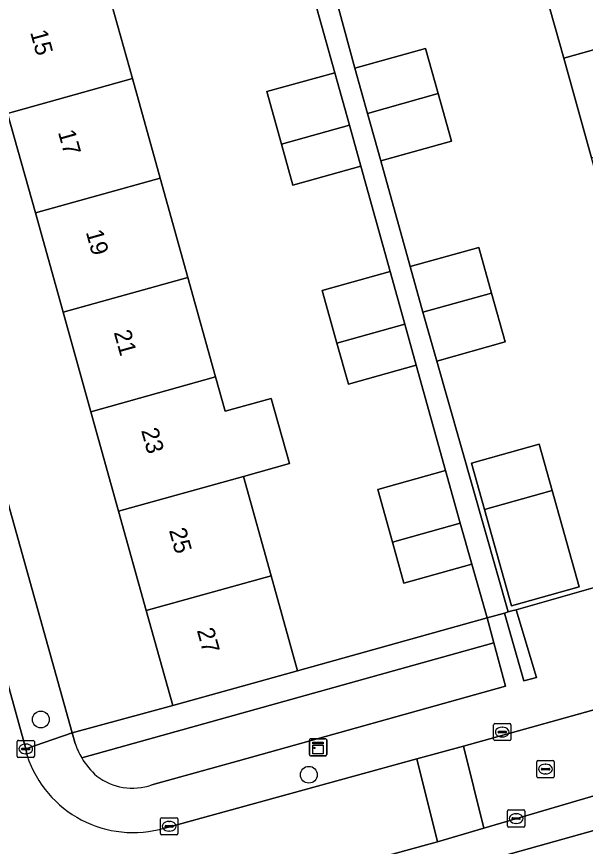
# Model space of a CAD drawing. Extents: x 159053 to 160042, y 380449 to 381423.
# Drawn here: x 159178.15 to 159211.21, y 380913.55 to 380961.78 of the extents above; entities that cross this region are included whole.
import ezdxf

# ---------------------------------------------------------------- set-up
doc = ezdxf.new("R2010")
doc.units = 0
for name, color, linetype in [('IMGEO_Boom', 7, 'Continuous'), ('IMGEO_Erf', 7, 'Continuous'), ('IMGEO_Groenvoorziening', 7, 'Continuous'), ('IMGEO_Haag', 7, 'Continuous'), ('IMGEO_Kast', 7, 'Continuous'), ('IMGEO_Kolk', 7, 'Continuous'), ('IMGEO_Pand', 7, 'Continuous'), ('IMGEO_Pand_nummerreeks', 7, 'Continuous'), ('IMGEO_Rijbaan_lokaal_open', 7, 'Continuous'), ('IMGEO_Rioolput', 7, 'Continuous'), ('IMGEO_Voetpad_open', 7, 'Continuous')]:
    doc.layers.add(name, color=color, linetype=linetype)

msp = doc.modelspace()

# ---------------------------------------------------------------- linework, layer by layer
at = {"layer": 'IMGEO_Boom'}
for centre in [(159179.563, 380920.925), (159195.142, 380917.713)]:
    msp.add_circle(centre, 0.489, dxfattribs=at)
at = {"layer": 'IMGEO_Erf'}
for points in [[(159177.091, 380965.868), (159176.276, 380968.788), (159174.3, 380968.237), (159172.641, 380974.19), (159171.03, 380979.97), (159169.419, 380985.75), (159167.808, 380991.53), (159166.197, 380997.31), (159165.447, 381000), (159164.586, 381003.089), (159162.926, 381009.043), (159156.992, 381007.402), (159159.094, 381000), (159181.394, 380920.15), (159187.228, 380921.737), (159185.691, 380927.25), (159184.08, 380933.03), (159182.468, 380938.809), (159180.857, 380944.589), (159179.246, 380950.368), (159177.634, 380956.147), (159175.895, 380962.386), (159177.907, 380962.943)], [(159209.282, 380934.235), (159210.854, 380928.637), (159206.922, 380927.533), (159205.35, 380933.131), (159204.594, 380935.825), (159208.526, 380936.929)]]:
    msp.add_lwpolyline(points, close=True, dxfattribs=at)
for points in [[(159195.335, 380967.948), (159197.819, 380958.771), (159201.916, 380959.921), (159202.651, 380957.3), (159203.425, 380954.542), (159199.328, 380953.392), (159201.029, 380947.242), (159205.017, 380948.362), (159205.762, 380945.71), (159206.559, 380942.871), (159202.571, 380941.751), (159206.725, 380927.174), (159206.931, 380927.233), (159207.189, 380927.306), (159212.208, 380928.733), (159218.1, 380930.34), (159216.748, 380935.154), (159216.442, 380936.244), (159214.82, 380942.021), (159213.198, 380947.797), (159211.576, 380953.574), (159209.955, 380959.35), (159208.333, 380965.127)], [(159183.154, 380964.397), (159184.89, 380958.171), (159186.501, 380952.392), (159188.113, 380946.612), (159189.724, 380940.833), (159190.281, 380938.835), (159192.959, 380939.582), (159194.014, 380935.8), (159191.335, 380935.053), (159192.947, 380929.273), (159193.141, 380928.577), (159194.484, 380923.76), (159205.498, 380926.825), (159204.606, 380929.955), (159200.663, 380928.855), (159199.999, 380931.239), (159199.146, 380934.298), (159203.089, 380935.397), (159201.383, 380941.515), (159197.44, 380940.415), (159196.775, 380942.8), (159195.923, 380945.858), (159199.866, 380946.957), (159198.16, 380953.074), (159194.217, 380951.974), (159193.552, 380954.359), (159192.7, 380957.417), (159196.643, 380958.516), (159194.097, 380967.675)]]:
    msp.add_lwpolyline(points, dxfattribs=at)
at = {"layer": 'IMGEO_Groenvoorziening'}
for points in [[(159296.448, 380934.184), (159296.42, 380934.314), (159296.393, 380934.435), (159295.42, 380937.918), (159199.726, 380911.13), (159195.395, 380909.913), (159194.248, 380908.271), (159194.979, 380906.143)], [(159207.189, 380927.306), (159206.931, 380927.233), (159206.725, 380927.174), (159206.511, 380927.113), (159207.633, 380923.166), (159207.997, 380923.268), (159208.373, 380923.373)]]:
    msp.add_lwpolyline(points, close=True, dxfattribs=at)
for points in [[(159205.89, 380925.371), (159205.498, 380926.825), (159194.484, 380923.76), (159187.228, 380921.737), (159181.394, 380920.15), (159181.566, 380919.535)], [(159206.564, 380922.867), (159205.89, 380925.371), (159181.941, 380918.69)], [(159181.941, 380918.69), (159205.89, 380925.371)], [(159186.01, 380917.122), (159191.052, 380918.531), (159206.564, 380922.867)]]:
    msp.add_lwpolyline(points, dxfattribs=at)
for centre, radius, start, end in [((159185.535, 380920.791), 4.163, 197.5567, 210.3053), ((159185.552, 380920.801), 4.183, 210.3105, 229.129), ((159184.893, 380920.354), 3.419, 232.5807, 289.071)]:
    msp.add_arc(centre, radius, start, end, dxfattribs=at)
at = {"layer": 'IMGEO_Haag'}
msp.add_lwpolyline([(159207.189, 380927.306), (159206.931, 380927.233), (159206.725, 380927.174), (159206.511, 380927.113), (159207.633, 380923.166), (159207.997, 380923.268), (159208.373, 380923.373)], close=True, dxfattribs=at)
at = {"layer": 'IMGEO_Kast'}
for p, q in [((159195.179, 380918.884), (159195.179, 380919.725)), ((159195.179, 380919.725), (159195.179, 380918.884)), ((159195.254, 380919.809), (159196.095, 380919.809)), ((159196.095, 380919.809), (159195.254, 380919.809)), ((159196.179, 380919.734), (159196.179, 380918.893)), ((159196.179, 380918.893), (159196.179, 380919.734)), ((159196.104, 380918.809), (159195.263, 380918.809)), ((159195.263, 380918.809), (159196.104, 380918.809))]:
    msp.add_line(p, q, dxfattribs=at)
for points in [[(159195.374, 380919.599), (159195.974, 380919.599), (159195.974, 380919.514), (159195.374, 380919.514), (159195.374, 380919.599)], [(159195.374, 380919.424), (159195.974, 380919.424), (159195.974, 380918.935), (159195.374, 380918.935), (159195.374, 380919.424)]]:
    msp.add_lwpolyline(points, dxfattribs=at)
msp.add_circle((159195.458, 380919.273), 0.0377, dxfattribs=at)
for centre, start, end in [((159195.257, 380919.731), 92.4484, 184.2845), ((159195.257, 380919.731), 92.4484, 184.2845), ((159196.101, 380919.731), 2.4484, 94.2845), ((159196.101, 380919.731), 2.4484, 94.2845), ((159195.257, 380918.887), 182.4484, 274.2845), ((159195.257, 380918.887), 182.4484, 274.2845), ((159196.101, 380918.887), 272.4484, 4.2845), ((159196.101, 380918.887), 272.4484, 4.2845)]:
    msp.add_arc(centre, 0.0779, start, end, dxfattribs=at)
at = {"layer": 'IMGEO_Kolk'}
for p, q in [((159205.883, 380919.769), (159205.883, 380920.621)), ((159205.958, 380920.695), (159206.81, 380920.695)), ((159206.884, 380920.621), (159206.884, 380919.769)), ((159206.142, 380920.189), (159206.142, 380920.201)), ((159206.58, 380920.152), (159206.182, 380920.152)), ((159206.185, 380920.238), (159206.583, 380920.238)), ((159206.371, 380920.475), (159206.396, 380920.475)), ((159206.626, 380920.201), (159206.626, 380920.189)), ((159178.185, 380918.787), (159178.185, 380919.639)), ((159178.26, 380919.713), (159179.112, 380919.713)), ((159179.186, 380919.639), (159179.186, 380918.787)), ((159206.81, 380919.695), (159205.958, 380919.695)), ((159206.394, 380919.915), (159206.369, 380919.915)), ((159178.444, 380919.207), (159178.444, 380919.219)), ((159178.882, 380919.17), (159178.484, 380919.17)), ((159178.487, 380919.256), (159178.885, 380919.256)), ((159178.673, 380919.493), (159178.698, 380919.493)), ((159178.928, 380919.219), (159178.928, 380919.207)), ((159179.112, 380918.713), (159178.26, 380918.713)), ((159178.696, 380918.933), (159178.671, 380918.933)), ((159206.689, 380914.742), (159206.689, 380915.594)), ((159206.764, 380915.668), (159207.616, 380915.668)), ((159207.177, 380915.448), (159207.202, 380915.448)), ((159207.69, 380915.594), (159207.69, 380914.742)), ((159186.522, 380914.292), (159186.522, 380915.144)), ((159186.597, 380915.218), (159187.449, 380915.218)), ((159187.01, 380914.998), (159187.035, 380914.998)), ((159187.523, 380915.144), (159187.523, 380914.292)), ((159206.948, 380915.162), (159206.948, 380915.174)), ((159207.386, 380915.125), (159206.988, 380915.125)), ((159206.991, 380915.211), (159207.389, 380915.211)), ((159207.2, 380914.888), (159207.175, 380914.888)), ((159207.432, 380915.174), (159207.432, 380915.162)), ((159186.781, 380914.712), (159186.781, 380914.724)), ((159187.219, 380914.675), (159186.821, 380914.675)), ((159186.824, 380914.761), (159187.222, 380914.761)), ((159187.033, 380914.438), (159187.008, 380914.438)), ((159187.265, 380914.724), (159187.265, 380914.712)), ((159207.616, 380914.668), (159206.764, 380914.668)), ((159187.449, 380914.218), (159186.597, 380914.218))]:
    msp.add_line(p, q, dxfattribs=at)
for points in [[(159205.883, 380919.769), (159205.883, 380920.621)], [(159205.958, 380920.695), (159206.81, 380920.695)], [(159206.884, 380920.621), (159206.884, 380919.769)], [(159178.185, 380918.787), (159178.185, 380919.639)], [(159178.26, 380919.713), (159179.112, 380919.713)], [(159179.186, 380919.639), (159179.186, 380918.787)], [(159206.81, 380919.695), (159205.958, 380919.695)], [(159179.112, 380918.713), (159178.26, 380918.713)], [(159206.689, 380914.742), (159206.689, 380915.594)], [(159206.764, 380915.668), (159207.616, 380915.668)], [(159207.69, 380915.594), (159207.69, 380914.742)], [(159186.522, 380914.292), (159186.522, 380915.144)], [(159186.597, 380915.218), (159187.449, 380915.218)], [(159187.523, 380915.144), (159187.523, 380914.292)], [(159207.616, 380914.668), (159206.764, 380914.668)], [(159187.449, 380914.218), (159186.597, 380914.218)]]:
    msp.add_lwpolyline(points, dxfattribs=at)
for centre, radius, start, end in [((159205.96, 380920.619), 0.0765, 91.552, 178.448), ((159205.96, 380920.619), 0.0765, 91.552, 178.448), ((159206.808, 380920.619), 0.0765, 1.552, 88.448), ((159206.808, 380920.619), 0.0765, 1.552, 88.448), ((159206.182, 380920.198), 0.0403, 85.8775, 175.7526), ((159206.179, 380920.188), 0.0366, 178.938, 274.7102), ((159206.583, 380920.195), 0.043, 264.8664, 352.4533), ((159206.587, 380920.2), 0.0386, 1.7309, 96.639), ((159178.262, 380919.637), 0.0765, 91.552, 178.448), ((159178.262, 380919.637), 0.0765, 91.552, 178.448), ((159179.11, 380919.637), 0.0765, 1.552, 88.448), ((159179.11, 380919.637), 0.0765, 1.552, 88.448), ((159205.96, 380919.771), 0.0765, 181.552, 268.448), ((159205.96, 380919.771), 0.0765, 181.552, 268.448), ((159206.808, 380919.771), 0.0765, 271.552, 358.448), ((159206.808, 380919.771), 0.0765, 271.552, 358.448), ((159178.484, 380919.216), 0.0403, 85.8775, 175.7526), ((159178.481, 380919.206), 0.0366, 178.938, 274.7102), ((159178.885, 380919.213), 0.043, 264.8664, 352.4533), ((159178.889, 380919.218), 0.0386, 1.7309, 96.639), ((159178.262, 380918.789), 0.0765, 181.552, 268.448), ((159178.262, 380918.789), 0.0765, 181.552, 268.448), ((159179.11, 380918.789), 0.0765, 271.552, 358.448), ((159179.11, 380918.789), 0.0765, 271.552, 358.448), ((159206.766, 380915.592), 0.0765, 91.552, 178.448), ((159206.766, 380915.592), 0.0765, 91.552, 178.448), ((159207.614, 380915.592), 0.0765, 1.552, 88.448), ((159207.614, 380915.592), 0.0765, 1.552, 88.448), ((159186.599, 380915.142), 0.0765, 91.552, 178.448), ((159186.599, 380915.142), 0.0765, 91.552, 178.448), ((159187.447, 380915.142), 0.0765, 1.552, 88.448), ((159187.447, 380915.142), 0.0765, 1.552, 88.448), ((159206.988, 380915.171), 0.0403, 85.8775, 175.7526), ((159206.985, 380915.161), 0.0366, 178.938, 274.7102), ((159207.389, 380915.168), 0.043, 264.8664, 352.4533), ((159207.393, 380915.173), 0.0386, 1.7309, 96.639), ((159186.821, 380914.721), 0.0403, 85.8775, 175.7526), ((159186.818, 380914.711), 0.0366, 178.938, 274.7102), ((159187.222, 380914.718), 0.043, 264.8664, 352.4533), ((159187.226, 380914.723), 0.0386, 1.7309, 96.639), ((159206.766, 380914.744), 0.0765, 181.552, 268.448), ((159206.766, 380914.744), 0.0765, 181.552, 268.448), ((159207.614, 380914.744), 0.0765, 271.552, 358.448), ((159207.614, 380914.744), 0.0765, 271.552, 358.448), ((159186.599, 380914.294), 0.0765, 181.552, 268.448), ((159186.599, 380914.294), 0.0765, 181.552, 268.448), ((159187.447, 380914.294), 0.0765, 271.552, 358.448), ((159187.447, 380914.294), 0.0765, 271.552, 358.448)]:
    msp.add_arc(centre, radius, start, end, dxfattribs=at)
for centre, major_axis, ratio, start_param, end_param in [((159206.37, 380920.195), (-0.387, 0.002), 0.722429, 4.712389, 7.853982), ((159206.395, 380920.195), (-0.39, 0.002), 0.717154, 1.570796, 4.712389), ((159178.672, 380919.213), (-0.387, 0.002), 0.722429, 4.712389, 7.853982), ((159178.697, 380919.213), (-0.39, 0.002), 0.717154, 1.570796, 4.712389), ((159207.176, 380915.168), (-0.387, 0.002), 0.722429, 4.712389, 7.853982), ((159207.201, 380915.168), (-0.39, 0.002), 0.717154, 1.570796, 4.712389), ((159187.009, 380914.718), (-0.387, 0.002), 0.722429, 4.712389, 7.853982), ((159187.034, 380914.718), (-0.39, 0.002), 0.717154, 1.570796, 4.712389)]:
    msp.add_ellipse(centre, major_axis=major_axis, ratio=ratio, start_param=start_param, end_param=end_param, dxfattribs=at)
at = {"layer": 'IMGEO_Pand'}
for points in [[(159183.402, 380967.628), (159177.091, 380965.868), (159177.907, 380962.943), (159175.895, 380962.386), (159177.634, 380956.147), (159184.89, 380958.171), (159183.154, 380964.397), (159184.22, 380964.692)], [(159215.58, 380967.161), (159208.333, 380965.127), (159209.955, 380959.35), (159217.202, 380961.384)], [(159217.202, 380961.384), (159209.955, 380959.35), (159211.576, 380953.574), (159218.824, 380955.608)], [(159197.819, 380958.771), (159198.554, 380956.15), (159202.651, 380957.3), (159201.916, 380959.921)], [(159193.552, 380954.359), (159197.495, 380955.459), (159196.643, 380958.516), (159192.7, 380957.417)], [(159177.634, 380956.147), (159179.246, 380950.368), (159186.501, 380952.392), (159184.89, 380958.171)], [(159202.651, 380957.3), (159198.554, 380956.15), (159199.328, 380953.392), (159203.425, 380954.542)], [(159193.552, 380954.359), (159194.217, 380951.974), (159198.16, 380953.074), (159197.495, 380955.459)], [(159188.113, 380946.612), (159186.501, 380952.392), (159179.246, 380950.368), (159180.857, 380944.589)], [(159201.029, 380947.242), (159201.773, 380944.591), (159205.762, 380945.71), (159205.017, 380948.362)], [(159196.775, 380942.8), (159200.718, 380943.9), (159199.866, 380946.957), (159195.923, 380945.858)], [(159188.113, 380946.612), (159180.857, 380944.589), (159182.468, 380938.809), (159189.724, 380940.833)], [(159205.762, 380945.71), (159201.773, 380944.591), (159202.571, 380941.751), (159206.559, 380942.871)], [(159196.775, 380942.8), (159197.44, 380940.415), (159201.383, 380941.515), (159200.718, 380943.9)], [(159189.724, 380940.833), (159182.468, 380938.809), (159184.08, 380933.03), (159191.335, 380935.053), (159194.014, 380935.8), (159192.959, 380939.582), (159190.281, 380938.835)], [(159205.35, 380933.131), (159209.282, 380934.235), (159208.526, 380936.929), (159204.594, 380935.825)], [(159203.942, 380932.338), (159203.089, 380935.397), (159199.146, 380934.298), (159199.999, 380931.239)], [(159185.691, 380927.25), (159192.947, 380929.273), (159191.335, 380935.053), (159184.08, 380933.03)], [(159205.35, 380933.131), (159206.922, 380927.533), (159210.854, 380928.637), (159209.282, 380934.235)], [(159203.942, 380932.338), (159199.999, 380931.239), (159200.663, 380928.855), (159204.606, 380929.955)], [(159185.691, 380927.25), (159187.228, 380921.737), (159194.484, 380923.76), (159193.141, 380928.577), (159192.947, 380929.273)]]:
    msp.add_lwpolyline(points, close=True, dxfattribs=at)
at = {"layer": 'IMGEO_Rijbaan_lokaal_open'}
for points in [[(159178.764, 380918.825), (159178.686, 380919.213), (159173.619, 380937.536), (159168.82, 380954.965)], [(159245.785, 380930.949), (159228.811, 380926.254), (159204.121, 380919.367), (159205.315, 380914.615), (159212.83, 380916.824), (159251.048, 380927.477)], [(159180.823, 380907.788), (159181.946, 380908.117), (159183.081, 380908.43), (159183.581, 380908.568), (159191.928, 380910.886), (159193.225, 380911.241), (159202.183, 380913.694), (159202.625, 380913.824), (159201.414, 380918.639), (159186.773, 380914.618)]]:
    msp.add_lwpolyline(points, dxfattribs=at)
msp.add_lwpolyline([(159204.121, 380919.367), (159201.414, 380918.639), (159202.625, 380913.824), (159205.315, 380914.615)], close=True, dxfattribs=at)
msp.add_arc((159184.934, 380920.845), 6.492, 198.1243, 286.4513, dxfattribs=at)
at = {"layer": 'IMGEO_Rioolput'}
for p, q in [((159208.397, 380917.616), (159208.397, 380918.468)), ((159208.472, 380918.542), (159209.324, 380918.542)), ((159208.885, 380918.322), (159208.91, 380918.322)), ((159209.398, 380918.468), (159209.398, 380917.616)), ((159208.656, 380918.036), (159208.656, 380918.048)), ((159209.094, 380917.999), (159208.696, 380917.999)), ((159208.699, 380918.085), (159209.097, 380918.085)), ((159208.908, 380917.762), (159208.883, 380917.762)), ((159209.14, 380918.048), (159209.14, 380918.036)), ((159209.324, 380917.542), (159208.472, 380917.542))]:
    msp.add_line(p, q, dxfattribs=at)
for points in [[(159208.397, 380917.616), (159208.397, 380918.468)], [(159208.472, 380918.542), (159209.324, 380918.542)], [(159209.398, 380918.468), (159209.398, 380917.616)], [(159209.324, 380917.542), (159208.472, 380917.542)]]:
    msp.add_lwpolyline(points, dxfattribs=at)
for centre, radius, start, end in [((159208.474, 380918.466), 0.0765, 91.552, 178.448), ((159208.474, 380918.466), 0.0765, 91.552, 178.448), ((159209.322, 380918.466), 0.0765, 1.552, 88.448), ((159209.322, 380918.466), 0.0765, 1.552, 88.448), ((159208.696, 380918.045), 0.0403, 85.8775, 175.7526), ((159208.693, 380918.035), 0.0366, 178.938, 274.7102), ((159209.097, 380918.042), 0.043, 264.8664, 352.4533), ((159209.101, 380918.047), 0.0386, 1.7309, 96.639), ((159208.474, 380917.618), 0.0765, 181.552, 268.448), ((159208.474, 380917.618), 0.0765, 181.552, 268.448), ((159209.322, 380917.618), 0.0765, 271.552, 358.448), ((159209.322, 380917.618), 0.0765, 271.552, 358.448)]:
    msp.add_arc(centre, radius, start, end, dxfattribs=at)
for centre, major_axis, ratio, start_param, end_param in [((159208.884, 380918.042), (-0.387, 0.002), 0.722429, 4.712389, 7.853982), ((159208.909, 380918.042), (-0.39, 0.002), 0.717154, 1.570796, 4.712389)]:
    msp.add_ellipse(centre, major_axis=major_axis, ratio=ratio, start_param=start_param, end_param=end_param, dxfattribs=at)
at = {"layer": 'IMGEO_Voetpad_open'}
msp.add_lwpolyline([(159159.094, 381000), (159156.992, 381007.402), (159154.517, 381006.75), (159158.743, 380991.499), (159163.406, 380974.649), (159165.469, 380967.213), (159167.736, 380958.963), (159168.82, 380954.965), (159173.619, 380937.536), (159178.686, 380919.213), (159181.394, 380920.15)], close=True, dxfattribs=at)
for points in [[(159194.097, 380967.675), (159196.643, 380958.516), (159197.495, 380955.459), (159198.16, 380953.074), (159199.866, 380946.957), (159200.718, 380943.9), (159201.383, 380941.515), (159203.089, 380935.397), (159203.942, 380932.338), (159204.606, 380929.955), (159205.498, 380926.825), (159206.511, 380927.113), (159206.725, 380927.174), (159202.571, 380941.751), (159201.773, 380944.591), (159201.029, 380947.242), (159199.328, 380953.392), (159198.554, 380956.15), (159197.819, 380958.771), (159195.335, 380967.948)], [(159309.441, 380943.822), (159291.177, 380938.669), (159273.09, 380933.625), (159270.392, 380932.872), (159251.048, 380927.477), (159212.83, 380916.824), (159205.315, 380914.615), (159202.625, 380913.824), (159202.183, 380913.694), (159193.225, 380911.241), (159191.928, 380910.886), (159183.581, 380908.568), (159183.081, 380908.43), (159184.215, 380904.409), (159186.407, 380905.035), (159191.171, 380906.353), (159191.665, 380904.574), (159194.248, 380908.271), (159195.395, 380909.913), (159199.726, 380911.13), (159295.42, 380937.918)], [(159226.936, 380928.562), (159213.294, 380924.749), (159212.602, 380927.289), (159212.208, 380928.733), (159207.189, 380927.306), (159208.373, 380923.373), (159207.997, 380923.268), (159207.633, 380923.166), (159206.511, 380927.113), (159205.498, 380926.825), (159205.89, 380925.371), (159206.564, 380922.867), (159191.052, 380918.531), (159186.01, 380917.122)], [(159186.773, 380914.618), (159201.414, 380918.639), (159204.121, 380919.367), (159228.811, 380926.254)], [(159181.566, 380919.535), (159181.394, 380920.15), (159178.686, 380919.213), (159178.764, 380918.825)]]:
    msp.add_lwpolyline(points, dxfattribs=at)
for centre, radius, start, end in [((159185.535, 380920.791), 4.163, 197.5567, 210.3053), ((159184.934, 380920.845), 6.492, 198.1243, 286.4513), ((159185.552, 380920.801), 4.183, 210.3105, 229.129), ((159184.893, 380920.354), 3.419, 232.5807, 289.071)]:
    msp.add_arc(centre, radius, start, end, dxfattribs=at)

# ---------------------------------------------------------------- texts
at = {"layer": 'IMGEO_Pand_nummerreeks'}
for s, p in [('15', (159178.934, 380960.867)), ('17', (159180.553, 380955.06)), ('19', (159182.172, 380949.253)), ('21', (159183.797, 380943.425)), ('23', (159185.386, 380937.727)), ('25', (159187.005, 380931.92)), ('27', (159188.624, 380926.113))]:
    msp.add_text(s, height=1, rotation=285.5785, dxfattribs=at).set_placement(p)

doc.saveas('drawing.dxf')
